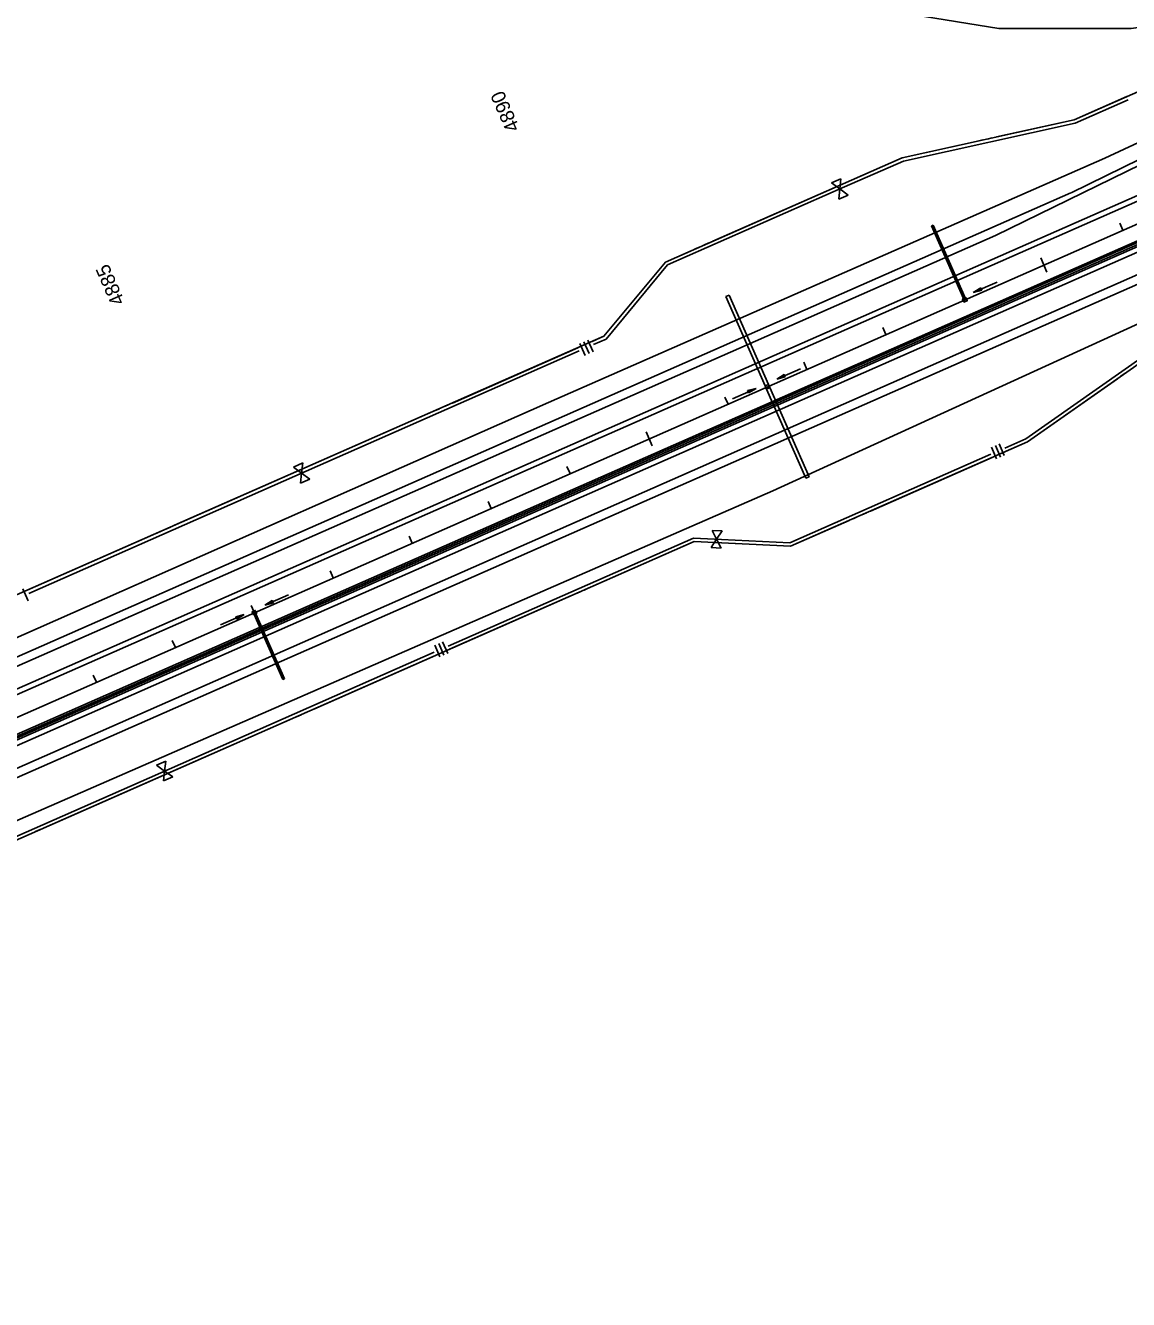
# Model space of a CAD drawing. Extents: x 192699 to 285914, y 194342 to 233219.
# Drawn here: x 234177 to 235455, y 217517 to 218994 of the extents above; entities that cross this region are included whole.
import ezdxf

# ---------------------------------------------------------------- set-up
doc = ezdxf.new("R2010")
doc.units = 0
for name, color, linetype in [('CENT LINE', 7, 'Continuous'), ('CONCRETE', 7, 'Continuous'), ('DRAINAGE', 7, 'Continuous'), ('DRAINAGE ARROWS', 7, 'Continuous'), ('Flood Plain', 7, 'Continuous'), ('R-W - CofA', 7, 'Continuous'), ('R_Water Annot', 7, 'Continuous'), ('ROAD', 7, 'Continuous'), ('SHOULDER', 7, 'Continuous'), ('STATIONING1', 7, 'Continuous'), ('WRSF', 7, 'Continuous')]:
    doc.layers.add(name, color=color, linetype=linetype)

msp = doc.modelspace()

# ---------------------------------------------------------------- linework, layer by layer
at = {"layer": 'CENT LINE'}
msp.add_line((229622.3, 216190.7), (246993.1, 223840), dxfattribs=at)
at = {"layer": 'CONCRETE'}
for p, q in [((233266.9, 217775.9), (237122.9, 219474)), ((233268.5, 217772.3), (237124.3, 219470.2))]:
    msp.add_line(p, q, dxfattribs=at)
at = {"layer": 'DRAINAGE'}
for p, q in [((235264, 218677.2), (235227, 218761.4)), ((235265.9, 218678), (235228.8, 218762.2)), ((235034.3, 218576.1), (234988.8, 218679.5)), ((235038, 218577.7), (234992.4, 218681.1)), ((235081.5, 218469), (235035.9, 218572.4)), ((235085.1, 218470.6), (235039.6, 218574)), ((234442, 218310.9), (234475, 218235.8)), ((234443.8, 218311.7), (234476.9, 218236.6))]:
    msp.add_line(p, q, dxfattribs=at)
for points in [[(235227, 218761.4), (235228.8, 218762.2)], [(234988.8, 218679.5), (234992.4, 218681.1)], [(235081.5, 218469), (235085.1, 218470.6)], [(234475, 218235.8), (234476.9, 218236.6)]]:
    msp.add_lwpolyline(points, dxfattribs=at)
for points in [[(235264.7, 218673.2), (235268.4, 218674.8), (235266.8, 218678.4), (235263.1, 218676.8)], [(235035.9, 218572.4), (235039.6, 218574), (235038, 218577.7), (235034.3, 218576.1)], [(234441.1, 218310.5), (234444.7, 218312.1), (234443.1, 218315.7), (234439.5, 218314.1)]]:
    msp.add_lwpolyline(points, close=True, dxfattribs=at)
at = {"layer": 'DRAINAGE ARROWS'}
for p, q in [((235284.1, 218689.7), (235275.5, 218684.3)), ((235285.3, 218686.9), (235275.5, 218684.3)), ((235284.2, 218689.5), (235277.1, 218684.9)), ((235285.2, 218687.2), (235277.1, 218684.9)), ((235284.3, 218689.2), (235278.6, 218685.6)), ((235285.1, 218687.4), (235278.6, 218685.6)), ((235284.4, 218689), (235280.2, 218686.3)), ((235285, 218687.6), (235280.2, 218686.3)), ((235284.5, 218688.8), (235281.7, 218687)), ((235284.9, 218687.9), (235281.7, 218687)), ((235284.6, 218688.5), (235283.2, 218687.7)), ((235284.8, 218688.1), (235283.2, 218687.7)), ((235285.3, 218686.9), (235284.1, 218689.7)), ((235056.3, 218589.2), (235047.8, 218583.8)), ((235057.5, 218586.5), (235047.8, 218583.8)), ((235056.4, 218589), (235049.3, 218584.5)), ((235057.4, 218586.7), (235049.3, 218584.5)), ((235056.5, 218588.8), (235050.9, 218585.2)), ((235057.3, 218586.9), (235050.9, 218585.2)), ((235056.6, 218588.5), (235052.4, 218585.8)), ((235057.2, 218587.2), (235052.4, 218585.8)), ((235056.7, 218588.3), (235053.9, 218586.5)), ((235057.1, 218587.4), (235053.9, 218586.5)), ((235056.8, 218588.1), (235055.5, 218587.2)), ((235057, 218587.6), (235055.5, 218587.2)), ((235057.5, 218586.5), (235056.3, 218589.2)), ((235013.9, 218570.6), (235023.7, 218573.2)), ((235015.1, 218567.9), (235013.9, 218570.6)), ((235014, 218570.4), (235022.1, 218572.6)), ((235014.1, 218570.1), (235020.6, 218571.9)), ((235014.2, 218569.9), (235019, 218571.2)), ((235014.3, 218569.7), (235017.5, 218570.5)), ((235014.4, 218569.4), (235016, 218569.9)), ((235014.6, 218569), (235016, 218569.9)), ((235014.7, 218568.8), (235017.5, 218570.5)), ((235014.8, 218568.6), (235019, 218571.2)), ((235014.9, 218568.3), (235020.6, 218571.9)), ((235015, 218568.1), (235022.1, 218572.6)), ((235015.1, 218567.9), (235023.7, 218573.2)), ((234462.9, 218327.1), (234454.3, 218321.7)), ((234464.1, 218324.4), (234454.3, 218321.7)), ((234463, 218326.9), (234455.9, 218322.4)), ((234464, 218324.6), (234455.9, 218322.4)), ((234463.1, 218326.7), (234457.4, 218323.1)), ((234463.9, 218324.9), (234457.4, 218323.1)), ((234463.2, 218326.4), (234459, 218323.8)), ((234463.8, 218325.1), (234459, 218323.8)), ((234463.3, 218326.2), (234460.5, 218324.5)), ((234463.7, 218325.3), (234460.5, 218324.5)), ((234463.4, 218326), (234462, 218325.1)), ((234463.6, 218325.5), (234462, 218325.1)), ((234464.1, 218324.4), (234462.9, 218327.1)), ((234420.5, 218308.5), (234430.2, 218311.2)), ((234421.7, 218305.8), (234420.5, 218308.5)), ((234420.6, 218308.3), (234428.7, 218310.5)), ((234420.7, 218308.1), (234427.1, 218309.8)), ((234420.8, 218307.8), (234425.6, 218309.1)), ((234420.9, 218307.6), (234424, 218308.5)), ((234421, 218307.4), (234422.5, 218307.8)), ((234421.2, 218306.9), (234422.5, 218307.8)), ((234421.3, 218306.7), (234424, 218308.5)), ((234421.4, 218306.5), (234425.6, 218309.1)), ((234421.5, 218306.2), (234427.1, 218309.8)), ((234421.6, 218306), (234428.7, 218310.5)), ((234421.7, 218305.8), (234430.2, 218311.2))]:
    msp.add_line(p, q, dxfattribs=at)
at = {"layer": 'Flood Plain'}
for points in [[(234994.4, 219116.6), (235096.8, 219024.4), (235305, 218990.2), (235458.5, 218990.2), (235598.5, 219010.7), (235721.3, 219021), (235772.5, 219000.5), (235427.8, 218840), (234782.9, 218556.7), (233639.7, 218051.4), (233312.5, 217911.7)], [(236045.8, 218591.8), (235914.4, 218852.7), (235043.1, 218454.5), (233216.3, 217657.8), (233312.5, 217911.7)]]:
    msp.add_lwpolyline(points, dxfattribs=at)
at = {"layer": 'R-W - CofA'}
for p, q in [((235111.3, 218811.3), (235122.1, 218816.1)), ((235120.8, 218804.3), (235111.3, 218811.3)), ((235119.6, 218792.5), (235120.8, 218804.3)), ((235122.1, 218816.1), (235120.8, 218804.3)), ((235120.8, 218804.3), (235130.4, 218797.3)), ((235130.4, 218797.3), (235119.6, 218792.5)), ((234824, 218627.2), (234830.1, 218613.4)), ((234828.6, 218629.2), (234834.7, 218615.4)), ((234819.4, 218625.2), (234825.5, 218611.3)), ((235305.5, 218508.9), (235311.4, 218495.5)), ((235296.6, 218505), (235302.5, 218491.6)), ((235301.1, 218507), (235307, 218493.5)), ((234487.3, 218481.9), (234498.2, 218486.7)), ((234496.9, 218474.9), (234487.3, 218481.9)), ((234498.2, 218486.7), (234496.9, 218474.9)), ((234495.6, 218463.1), (234496.9, 218474.9)), ((234506.5, 218467.9), (234495.6, 218463.1)), ((234496.9, 218474.9), (234506.5, 218467.9)), ((234978, 218398.3), (234972.7, 218408.5)), ((234972.7, 218408.5), (234984.2, 218408)), ((234984.2, 218408), (234978, 218398.3)), ((234971.7, 218388.6), (234978, 218398.3)), ((234978, 218398.3), (234983.2, 218388)), ((234983.2, 218388), (234971.7, 218388.6)), ((234173.7, 218340.8), (234179.8, 218327)), ((234651.3, 218275.5), (234657.2, 218262)), ((234655.8, 218277.4), (234661.7, 218264)), ((234660.2, 218279.4), (234666.2, 218266)), ((234328.8, 218136.3), (234339.4, 218141)), ((234339.4, 218141), (234338.1, 218129.5)), ((234338.1, 218129.5), (234328.8, 218136.3)), ((234336.9, 218118.1), (234338.1, 218129.5)), ((234338.1, 218129.5), (234347.4, 218122.7)), ((234347.4, 218122.7), (234336.9, 218118.1))]:
    msp.add_line(p, q, dxfattribs=at)
for points in [[(229545.7, 216364.6), (229698, 216431.6), (230271.3, 216618.5), (231552.6, 217182.7), (231819.1, 217321.9), (232002.1, 217402.5), (232284.7, 217505.1), (232925.4, 217787.3), (233080.2, 217931.9), (233354.8, 218052.8), (233566, 218069.4), (234847.3, 218633.6), (234918.7, 218719.6), (235193.2, 218840.5), (235392.4, 218884.5), (236267.2, 219269.8)], [(229698.9, 216016.8), (229851.2, 216083.8), (230376.1, 216380.6), (231291.3, 216783.6), (231573.9, 216886.2), (232123, 217128), (232389.5, 217267.2), (232847.1, 217468.7), (233058.4, 217485.2), (233332.9, 217606.1), (233487.8, 217750.8), (234952.1, 218395.6), (235063.7, 218390.2), (235338.3, 218511.1), (235505.2, 218628.3), (236242.4, 218952.9)], [(235126.3, 218806.7), (235194.5, 218836.7), (235393.6, 218880.7), (235455.2, 218907.8)], [(235302.4, 218864.7), (235392.4, 218884.5), (235453.6, 218911.5)], [(235291.4, 218862.2), (235297.4, 218863.6)], [(235124.6, 218810.4), (235193.2, 218840.5), (235275.4, 218858.7)], [(235280.4, 218859.8), (235286.4, 218861.1)], [(234835.4, 218623.9), (234849.8, 218630.3), (234921.2, 218716.3), (235126.3, 218806.7)], [(234973.6, 218743.9), (235124.6, 218810.4)], [(234833.7, 218627.6), (234847.3, 218633.6), (234918.7, 218719.6), (234948.4, 218732.7)], [(234953, 218734.8), (234958.7, 218737.3)], [(234963.3, 218739.3), (234969, 218741.8)], [(235312.1, 218503.8), (235336.4, 218514.5), (235503.3, 218631.7), (235604.9, 218676.4)], [(234502.3, 218477.3), (234818.8, 218616.6)], [(234671.6, 218556.2), (234817.1, 218620.3)], [(235313.6, 218500.2), (235338.3, 218511.1), (235442.7, 218584.4)], [(235446.7, 218587.2), (235451.6, 218590.6)], [(234661.3, 218551.7), (234666.9, 218554.1)], [(234500.7, 218481), (234646.3, 218545.1)], [(234651, 218547.1), (234656.6, 218549.6)], [(234983.7, 218398), (235063, 218394.1), (235296, 218496.7)], [(234349.7, 218414.5), (234500.7, 218481)], [(235156.2, 218430.9), (235297.5, 218493.1)], [(234180.5, 218335.5), (234502.3, 218477.3)], [(234983.5, 218394.1), (235063.7, 218390.2), (235131.6, 218420.1)], [(235136.2, 218422.1), (235141.6, 218424.5)], [(235146.2, 218426.5), (235151.6, 218428.9)], [(234329.1, 218405.4), (234334.7, 218407.9)], [(234339.4, 218409.9), (234345, 218412.4)], [(234178.8, 218339.2), (234324.4, 218403.3)], [(234666.8, 218274.3), (234951.3, 218399.6), (234983.7, 218398)], [(234834.3, 218343.8), (234952.1, 218395.6), (234983.5, 218394.1)], [(234668.4, 218270.7), (234809.7, 218332.9)], [(234814.3, 218334.9), (234819.7, 218337.3)], [(234824.3, 218339.4), (234829.7, 218341.8)], [(234343.4, 218131.9), (234650.7, 218267.2)], [(234510.9, 218201.3), (234652.2, 218263.6)], [(234500.9, 218196.9), (234506.3, 218199.3)], [(234345, 218128.3), (234486.3, 218190.5)], [(234490.9, 218192.5), (234496.3, 218194.9)], [(234030.8, 217994.2), (234343.4, 218131.9)], [(234198.3, 218063.7), (234345, 218128.3)], [(234178.3, 218054.9), (234183.8, 218057.3)], [(234188.3, 218059.3), (234193.8, 218061.7)]]:
    msp.add_lwpolyline(points, dxfattribs=at)
at = {"layer": 'R_Water Annot'}
for p, q in [((235303, 218696.4), (235275.5, 218684.3)), ((235284.1, 218689.7), (235275.5, 218684.3)), ((235285.3, 218686.9), (235275.5, 218684.3)), ((235284.2, 218689.5), (235277.1, 218684.9)), ((235285.2, 218687.2), (235277.1, 218684.9)), ((235284.3, 218689.2), (235278.6, 218685.6)), ((235285.1, 218687.4), (235278.6, 218685.6)), ((235284.4, 218689), (235280.2, 218686.3)), ((235285, 218687.6), (235280.2, 218686.3)), ((235284.5, 218688.8), (235281.7, 218687)), ((235284.9, 218687.9), (235281.7, 218687)), ((235284.6, 218688.5), (235283.2, 218687.7)), ((235284.8, 218688.1), (235283.2, 218687.7)), ((235285.3, 218686.9), (235284.1, 218689.7)), ((235075.2, 218595.9), (235047.8, 218583.8)), ((235056.3, 218589.2), (235047.8, 218583.8)), ((235057.5, 218586.5), (235047.8, 218583.8)), ((235056.4, 218589), (235049.3, 218584.5)), ((235057.4, 218586.7), (235049.3, 218584.5)), ((235056.5, 218588.8), (235050.9, 218585.2)), ((235057.3, 218586.9), (235050.9, 218585.2)), ((235056.6, 218588.5), (235052.4, 218585.8)), ((235057.2, 218587.2), (235052.4, 218585.8)), ((235056.7, 218588.3), (235053.9, 218586.5)), ((235057.1, 218587.4), (235053.9, 218586.5)), ((235056.8, 218588.1), (235055.5, 218587.2)), ((235057, 218587.6), (235055.5, 218587.2)), ((235057.5, 218586.5), (235056.3, 218589.2)), ((234996.2, 218561.2), (235023.7, 218573.2)), ((235013.9, 218570.6), (235023.7, 218573.2)), ((235015.1, 218567.9), (235013.9, 218570.6)), ((235014, 218570.4), (235022.1, 218572.6)), ((235014.1, 218570.1), (235020.6, 218571.9)), ((235014.2, 218569.9), (235019, 218571.2)), ((235014.3, 218569.7), (235017.5, 218570.5)), ((235014.4, 218569.4), (235016, 218569.9)), ((235014.6, 218569), (235016, 218569.9)), ((235014.7, 218568.8), (235017.5, 218570.5)), ((235014.8, 218568.6), (235019, 218571.2)), ((235014.9, 218568.3), (235020.6, 218571.9)), ((235015, 218568.1), (235022.1, 218572.6)), ((235015.1, 218567.9), (235023.7, 218573.2)), ((234481.8, 218333.8), (234454.3, 218321.7)), ((234462.9, 218327.1), (234454.3, 218321.7)), ((234464.1, 218324.4), (234454.3, 218321.7)), ((234463, 218326.9), (234455.9, 218322.4)), ((234464, 218324.6), (234455.9, 218322.4)), ((234463.1, 218326.7), (234457.4, 218323.1)), ((234463.9, 218324.9), (234457.4, 218323.1)), ((234463.2, 218326.4), (234459, 218323.8)), ((234463.8, 218325.1), (234459, 218323.8)), ((234463.3, 218326.2), (234460.5, 218324.5)), ((234463.7, 218325.3), (234460.5, 218324.5)), ((234463.4, 218326), (234462, 218325.1)), ((234463.6, 218325.5), (234462, 218325.1)), ((234464.1, 218324.4), (234462.9, 218327.1)), ((234402.7, 218299.2), (234430.2, 218311.2)), ((234420.5, 218308.5), (234430.2, 218311.2)), ((234421.7, 218305.8), (234420.5, 218308.5)), ((234420.6, 218308.3), (234428.7, 218310.5)), ((234420.7, 218308.1), (234427.1, 218309.8)), ((234420.8, 218307.8), (234425.6, 218309.1)), ((234420.9, 218307.6), (234424, 218308.5)), ((234421, 218307.4), (234422.5, 218307.8)), ((234421.2, 218306.9), (234422.5, 218307.8)), ((234421.3, 218306.7), (234424, 218308.5)), ((234421.4, 218306.5), (234425.6, 218309.1)), ((234421.5, 218306.2), (234427.1, 218309.8)), ((234421.6, 218306), (234428.7, 218310.5)), ((234421.7, 218305.8), (234430.2, 218311.2))]:
    msp.add_line(p, q, dxfattribs=at)
at = {"layer": 'ROAD'}
for p, q in [((229610.2, 216218.1), (246981, 223867.5)), ((229634.4, 216163.2), (247005.2, 223812.6)), ((229644.1, 216141.2), (235816.6, 218859.4)), ((229600.5, 216240.1), (235301.2, 218750.4))]:
    msp.add_line(p, q, dxfattribs=at)
msp.add_lwpolyline([(235301.2, 218750.4), (235571, 218882.3)], dxfattribs=at)
at = {"layer": 'SHOULDER'}
for p, q in [((233331, 217850), (237549.5, 219707.7)), ((233302.7, 217785.2), (237546.9, 219654.1)), ((233282.2, 217732.4), (235933.3, 218899.8)), ((235388.8, 218799.9), (235568.5, 218887.8)), ((233351.5, 217902.8), (235388.7, 218799.9))]:
    msp.add_line(p, q, dxfattribs=at)
at = {"layer": 'STATIONING1'}
for points in [[(235445.2, 218764.7), (235448.8, 218756.4)], [(235353.7, 218724.4), (235360.9, 218707.9)], [(235262.1, 218684.1), (235265.8, 218675.8)], [(235170.6, 218643.7), (235174.2, 218635.5)], [(235079.1, 218603.4), (235082.7, 218595.2)], [(234987.6, 218563.1), (234991.2, 218554.9)], [(234896.1, 218522.8), (234903.3, 218506.4)], [(234804.5, 218482.5), (234808.2, 218474.3)], [(234713, 218442.2), (234716.6, 218434)], [(234621.5, 218401.9), (234625.1, 218393.7)], [(234530, 218361.6), (234533.6, 218353.4)], [(234438.5, 218321.3), (234445.7, 218304.9)], [(234346.9, 218281), (234350.6, 218272.8)], [(234255.4, 218240.7), (234259.1, 218232.5)]]:
    msp.add_lwpolyline(points, dxfattribs=at)
at = {"layer": 'WRSF'}
msp.add_line((233267.7, 217774.1), (237123.6, 219472.1), dxfattribs=at)

# ---------------------------------------------------------------- texts
at = {"layer": 'STATIONING1'}
for s, p in [('4890', (234750.1, 218874.7)), ('4885', (234292.3, 218673.7))]:
    msp.add_text(s, height=16.5, rotation=113.7667, dxfattribs=at).set_placement(p)

doc.saveas('drawing.dxf')
